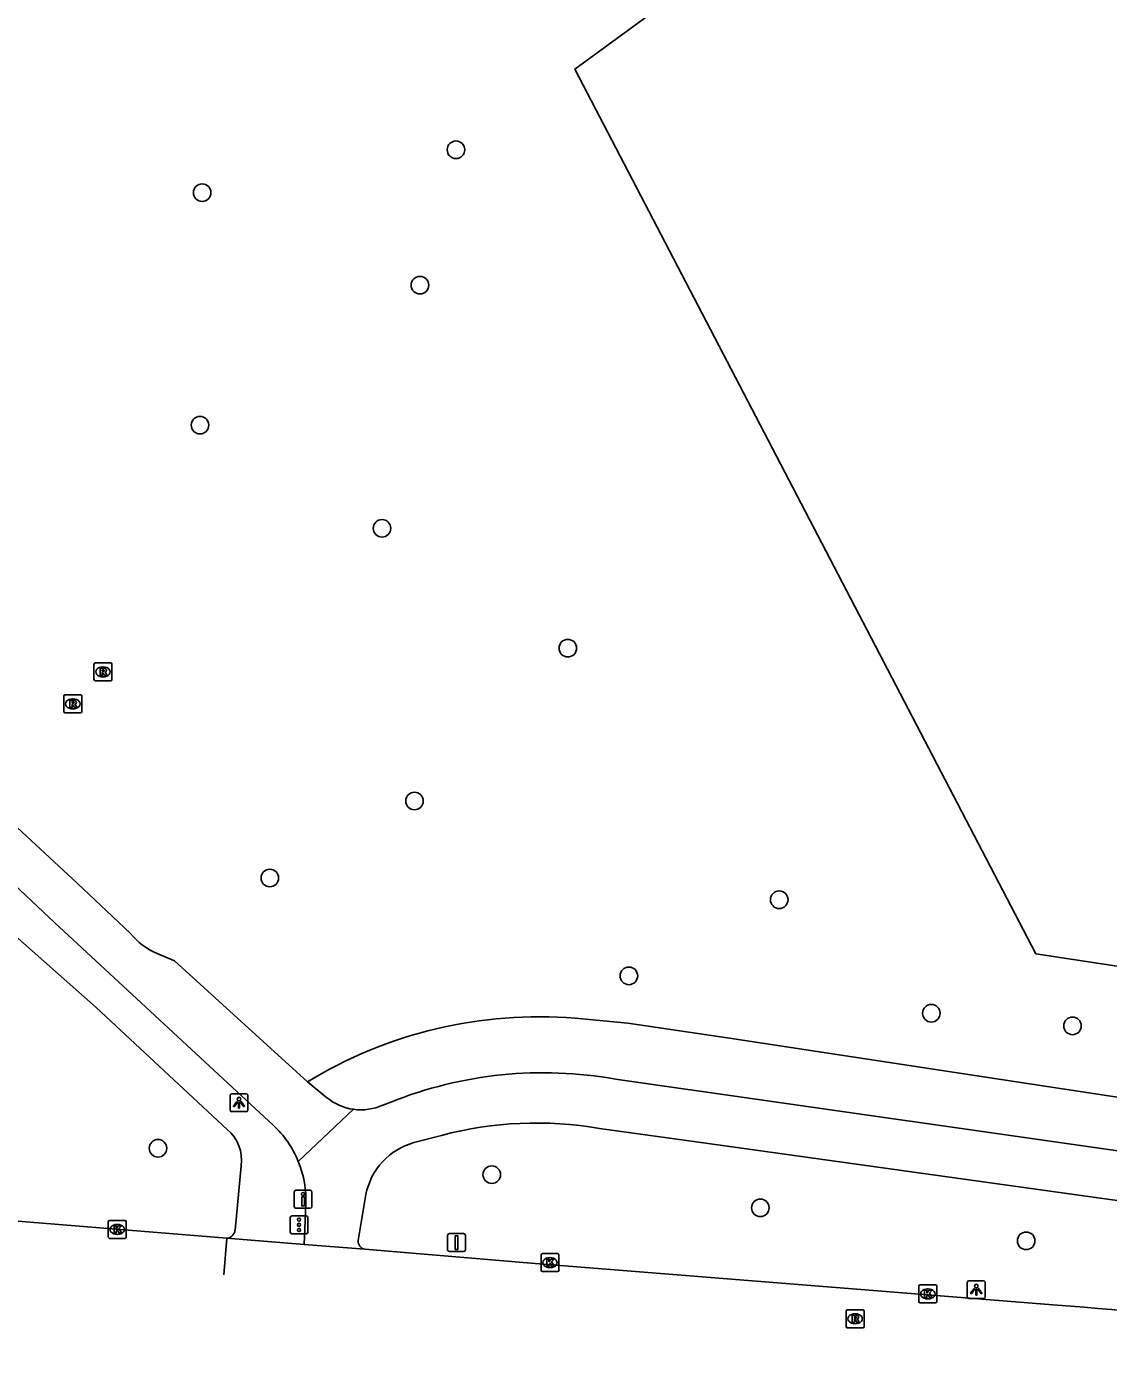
# Model space of a CAD drawing. Extents: x 162722 to 165099, y 384721 to 386283.
# Drawn here: x 162985.2 to 163045.4, y 385407.3 to 385481.8 of the extents above; entities that cross this region are included whole.
import ezdxf

# ---------------------------------------------------------------- set-up
doc = ezdxf.new("R2010")
doc.units = 0
for name, color, linetype in [('IMGEO_Boom', 7, 'Continuous'), ('IMGEO_Drukknoppaal', 7, 'Continuous'), ('IMGEO_Fietspad_gesloten', 7, 'Continuous'), ('IMGEO_Groenvoorziening', 7, 'Continuous'), ('IMGEO_Kolk', 7, 'Continuous'), ('IMGEO_Lichtpunt', 7, 'Continuous'), ('IMGEO_Rijbaan_lokaal_gesloten', 7, 'Continuous'), ('IMGEO_Rioolput', 7, 'Continuous'), ('IMGEO_Verkeersbordpaal', 7, 'Continuous'), ('IMGEO_Verkeersregelinstallatiepaal', 7, 'Continuous'), ('IMGEO_Voetpad_open', 7, 'Continuous')]:
    doc.layers.add(name, color=color, linetype=linetype)

msp = doc.modelspace()

# ---------------------------------------------------------------- linework, layer by layer
at = {"layer": 'IMGEO_Boom'}
for centre in [(163009.087, 385474.936), (162994.964, 385472.549), (163007.082, 385467.404), (162994.846, 385459.618), (163004.973, 385453.881), (163015.311, 385447.21), (163006.78, 385438.713), (162998.728, 385434.428), (163027.076, 385433.218), (163018.711, 385428.983), (163035.539, 385426.905), (163043.397, 385426.201), (162992.505, 385419.394), (163011.081, 385417.925), (163026.024, 385416.078), (163040.817, 385414.244)]:
    msp.add_circle(centre, 0.489, dxfattribs=at)
at = {"layer": 'IMGEO_Drukknoppaal'}
for p, q in [((163000.085, 385416.158), (163000.085, 385416.958)), ((163000.085, 385416.958), (163000.085, 385416.158)), ((163000.185, 385417.058), (163000.975, 385417.058)), ((163000.975, 385417.058), (163000.185, 385417.058)), ((163001.075, 385416.958), (163001.075, 385416.158)), ((163001.075, 385416.158), (163001.075, 385416.958)), ((163000.975, 385416.058), (163000.185, 385416.058)), ((163000.185, 385416.058), (163000.975, 385416.058))]:
    msp.add_line(p, q, dxfattribs=at)
msp.add_lwpolyline([(163000.655, 385416.683), (163000.655, 385416.183), (163000.505, 385416.183), (163000.505, 385416.683), (163000.655, 385416.683)], dxfattribs=at)
msp.add_circle((163000.58, 385416.848), 0.085, dxfattribs=at)
for centre, start, end in [((163000.185, 385416.958), 90, 180), ((163000.185, 385416.958), 90, 180), ((163000.975, 385416.958), 0, 90), ((163000.975, 385416.958), 360, 90), ((163000.185, 385416.158), 180, 270), ((163000.185, 385416.158), 180, 270), ((163000.975, 385416.158), 270, 0), ((163000.975, 385416.158), 270, 0)]:
    msp.add_arc(centre, 0.1, start, end, dxfattribs=at)
at = {"layer": 'IMGEO_Fietspad_gesloten'}
for points in [[(162856.609, 385480.941), (162895.022, 385469.657), (162943.912, 385455.103), (162949.807, 385453.311), (162960.365, 385449.287), (162970.521, 385444.336), (162974.804, 385441.515), (162983.85, 385434.676), (162986.768, 385431.927), (162998.921, 385420.681)], [(162990.966, 385431.35), (162988.011, 385434.135), (162983.904, 385437.947), (162975.401, 385444.366), (162971.866, 385446.702), (162961.564, 385451.718), (162952.253, 385455.261)], [(163000.82, 385423.082), (162993.419, 385429.824), (162992.465, 385430.228)], [(163001.885, 385422.226), (163000.82, 385423.082)], [(163095.179, 385412.164), (163058.54, 385417.454), (163026.168, 385422.069), (163017.969, 385423.237)], [(163005.459, 385421.961), (163005.011, 385421.792)], [(163003.386, 385421.56), (163000.315, 385418.661)], [(163008.288, 385420.11), (163006.745, 385419.709)], [(163109.638, 385407.325), (163058.121, 385414.782), (163022.454, 385419.756), (163017.074, 385420.501)], [(163004.075, 385416.822), (163003.648, 385414.26)], [(163000.732, 385416.243), (163000.639, 385414.049)]]:
    msp.add_lwpolyline(points, dxfattribs=at)
for centre, radius, start, end in [((162993.971, 385433.802), 3.878, 219.2154, 247.15496), ((163013.942, 385400.758), 22.837, 79.84258, 111.80529), ((163003.793, 385424.502), 2.97, 230.02403, 262.12185), ((163003.793, 385424.514), 2.982, 262.14702, 294.10331), ((162995.038, 385416.51), 5.698, 22.17358, 47.04546), ((163013.577, 385400.164), 20.636, 80.24445, 104.85181), ((163007.745, 385416.106), 3.739, 105.51216, 168.96035), ((162995.034, 385416.505), 5.704, 357.36469, 22.20488), ((163004.081, 385414.212), 0.436, 173.67198, 261.69607)]:
    msp.add_arc(centre, radius, start, end, dxfattribs=at)
at = {"layer": 'IMGEO_Groenvoorziening'}
msp.add_lwpolyline([(163085.887, 385447.091), (163085.872, 385446.874), (163060.661, 385427.284), (163041.362, 385430.205), (163015.707, 385479.424), (163043.877, 385500), (163046.824, 385502.152), (163048.49, 385500), (163086.158, 385451.027)], dxfattribs=at)
at = {"layer": 'IMGEO_Kolk'}
for p, q in [((162989.739, 385414.456), (162989.739, 385415.308)), ((162989.814, 385415.382), (162990.666, 385415.382)), ((162990.227, 385415.162), (162990.252, 385415.162)), ((162990.74, 385415.308), (162990.74, 385414.456)), ((162990.666, 385414.382), (162989.814, 385414.382)), ((162990.25, 385414.602), (162990.225, 385414.602)), ((163013.82, 385412.607), (163013.82, 385413.459)), ((163013.895, 385413.533), (163014.747, 385413.533)), ((163014.821, 385413.459), (163014.821, 385412.607)), ((163014.331, 385412.753), (163014.306, 385412.753)), ((163014.308, 385413.313), (163014.333, 385413.313)), ((163014.747, 385412.533), (163013.895, 385412.533)), ((163034.848, 385410.866), (163034.848, 385411.718)), ((163034.923, 385411.792), (163035.775, 385411.792)), ((163035.336, 385411.572), (163035.361, 385411.572)), ((163035.849, 385411.718), (163035.849, 385410.866)), ((163035.775, 385410.792), (163034.923, 385410.792)), ((163035.359, 385411.012), (163035.334, 385411.012))]:
    msp.add_line(p, q, dxfattribs=at)
for points in [[(162989.739, 385414.456), (162989.739, 385415.308)], [(162989.814, 385415.382), (162990.666, 385415.382)], [(162990.06, 385415.082), (162990.183, 385415.082), (162990.183, 385414.931), (162990.313, 385415.082), (162990.477, 385415.082), (162990.331, 385414.931), (162990.484, 385414.682), (162990.332, 385414.682), (162990.247, 385414.846), (162990.183, 385414.779), (162990.183, 385414.682), (162990.06, 385414.682), (162990.06, 385415.082)], [(162990.74, 385415.308), (162990.74, 385414.456)], [(162990.666, 385414.382), (162989.814, 385414.382)], [(163013.82, 385412.607), (163013.82, 385413.459)], [(163013.895, 385413.533), (163014.747, 385413.533)], [(163014.821, 385413.459), (163014.821, 385412.607)], [(163014.141, 385413.233), (163014.264, 385413.233), (163014.264, 385413.082), (163014.394, 385413.233), (163014.558, 385413.233), (163014.412, 385413.082), (163014.565, 385412.833), (163014.413, 385412.833), (163014.328, 385412.997), (163014.264, 385412.93), (163014.264, 385412.833), (163014.141, 385412.833), (163014.141, 385413.233)], [(163014.747, 385412.533), (163013.895, 385412.533)], [(163034.848, 385410.866), (163034.848, 385411.718)], [(163034.923, 385411.792), (163035.775, 385411.792)], [(163035.169, 385411.492), (163035.292, 385411.492), (163035.292, 385411.341), (163035.422, 385411.492), (163035.586, 385411.492), (163035.44, 385411.341), (163035.593, 385411.092), (163035.441, 385411.092), (163035.356, 385411.256), (163035.292, 385411.189), (163035.292, 385411.092), (163035.169, 385411.092), (163035.169, 385411.492)], [(163035.849, 385411.718), (163035.849, 385410.866)], [(163035.775, 385410.792), (163034.923, 385410.792)]]:
    msp.add_lwpolyline(points, dxfattribs=at)
for centre, start, end in [((162989.816, 385415.306), 91.55205, 178.44795), ((162989.816, 385415.306), 91.55205, 178.44795), ((162990.664, 385415.306), 1.55205, 88.44795), ((162990.664, 385415.306), 1.55205, 88.44795), ((162989.816, 385414.458), 181.55205, 268.44795), ((162989.816, 385414.458), 181.55205, 268.44795), ((162990.664, 385414.458), 271.55205, 358.44795), ((162990.664, 385414.458), 271.55205, 358.44795), ((163013.897, 385413.457), 91.55205, 178.44795), ((163013.897, 385413.457), 91.55205, 178.44795), ((163014.745, 385413.457), 1.55205, 88.44795), ((163014.745, 385413.457), 1.55205, 88.44795), ((163013.897, 385412.609), 181.55205, 268.44795), ((163013.897, 385412.609), 181.55205, 268.44795), ((163014.745, 385412.609), 271.55205, 358.44795), ((163014.745, 385412.609), 271.55205, 358.44795), ((163034.925, 385411.716), 91.55205, 178.44795), ((163034.925, 385411.716), 91.55205, 178.44795), ((163035.773, 385411.716), 1.55205, 88.44795), ((163035.773, 385411.716), 1.55205, 88.44795), ((163034.925, 385410.868), 181.55205, 268.44795), ((163034.925, 385410.868), 181.55205, 268.44795), ((163035.773, 385410.868), 271.55205, 358.44795), ((163035.773, 385410.868), 271.55205, 358.44795)]:
    msp.add_arc(centre, 0.0765, start, end, dxfattribs=at)
for centre, major_axis, ratio, start_param, end_param in [((162990.226, 385414.882), (-0.387, 0.002), 0.722429, 4.712389, 7.853982), ((162990.251, 385414.882), (-0.39, 0.002), 0.717154, 1.570796, 4.712389), ((163014.307, 385413.033), (-0.387, 0.002), 0.722429, 4.712389, 7.853982), ((163014.332, 385413.033), (-0.39, 0.002), 0.717154, 1.570796, 4.712389), ((163035.335, 385411.292), (-0.387, 0.002), 0.722429, 4.712389, 7.853982), ((163035.36, 385411.292), (-0.39, 0.002), 0.717154, 1.570796, 4.712389)]:
    msp.add_ellipse(centre, major_axis=major_axis, ratio=ratio, start_param=start_param, end_param=end_param, dxfattribs=at)
at = {"layer": 'IMGEO_Lichtpunt'}
for p, q in [((162997.418, 385422.426), (162996.61, 385422.426)), ((162997.418, 385422.426), (162996.61, 385422.426)), ((162996.516, 385422.331), (162996.516, 385421.524)), ((162996.516, 385422.331), (162996.516, 385421.524)), ((162997.512, 385421.524), (162997.512, 385422.331)), ((162997.512, 385421.524), (162997.512, 385422.331)), ((162996.61, 385421.43), (162997.418, 385421.43)), ((162996.61, 385421.43), (162997.418, 385421.43)), ((163037.542, 385411.93), (163037.542, 385411.123)), ((163037.542, 385411.93), (163037.542, 385411.123)), ((163038.444, 385412.025), (163037.636, 385412.025)), ((163038.444, 385412.025), (163037.636, 385412.025)), ((163038.538, 385411.123), (163038.538, 385411.93)), ((163038.538, 385411.123), (163038.538, 385411.93)), ((163037.636, 385411.029), (163038.444, 385411.029)), ((163037.636, 385411.029), (163038.444, 385411.029))]:
    msp.add_line(p, q, dxfattribs=at)
for points in [[(162996.89, 385421.995), (162996.929, 385421.967), (162996.741, 385421.705), (162996.703, 385421.732), (162996.89, 385421.995)], [(162996.992, 385421.947), (162997.039, 385421.947), (162997.039, 385421.625), (162996.992, 385421.625), (162996.992, 385421.947)], [(162997.102, 385421.967), (162997.14, 385421.994), (162997.327, 385421.732), (162997.288, 385421.704), (162997.102, 385421.967)], [(163037.916, 385411.594), (163037.955, 385411.566), (163037.767, 385411.304), (163037.729, 385411.331), (163037.916, 385411.594)], [(163038.018, 385411.546), (163038.065, 385411.546), (163038.065, 385411.224), (163038.018, 385411.224), (163038.018, 385411.546)], [(163038.128, 385411.566), (163038.166, 385411.593), (163038.353, 385411.331), (163038.314, 385411.303), (163038.128, 385411.566)]]:
    msp.add_lwpolyline(points, dxfattribs=at)
for centre in [(162997.015, 385422.129), (163038.041, 385411.728)]:
    msp.add_circle(centre, 0.0994, dxfattribs=at)
for centre, start, end in [((162996.61, 385422.331), 90, 180), ((162996.61, 385422.331), 90, 180), ((162997.418, 385422.331), 0, 90), ((162997.418, 385422.331), 0, 90), ((162996.61, 385421.524), 180, 270), ((162996.61, 385421.524), 180, 270), ((162997.418, 385421.524), 270, 0), ((162997.418, 385421.524), 270, 360), ((163037.636, 385411.93), 90, 180), ((163037.636, 385411.93), 90, 180), ((163038.444, 385411.93), 0, 90), ((163038.444, 385411.93), 0, 90), ((163037.636, 385411.123), 180, 270), ((163037.636, 385411.123), 180, 270), ((163038.444, 385411.123), 270, 0), ((163038.444, 385411.123), 270, 360)]:
    msp.add_arc(centre, 0.0946, start, end, dxfattribs=at)
at = {"layer": 'IMGEO_Rijbaan_lokaal_gesloten'}
for points in [[(162996.33, 385414.384), (162979.671, 385415.746), (162965.814, 385416.766), (162942.335, 385417.984), (162917.826, 385418.627)], [(162996.163, 385412.347), (162996.163, 385412.347), (162996.33, 385414.384)], [(163000.639, 385414.049), (162996.33, 385414.384)], [(163004.018, 385413.781), (163000.639, 385414.049)], [(163042.535, 385410.67), (163013.498, 385412.976), (163004.018, 385413.781)]]:
    msp.add_lwpolyline(points, dxfattribs=at)
msp.add_arc((162991.359, 384769.082), 643.626, 83.267863, 85.439495, dxfattribs=at)
at = {"layer": 'IMGEO_Rioolput'}
for p, q in [((162988.945, 385445.468), (162988.945, 385446.32)), ((162989.02, 385446.394), (162989.872, 385446.394)), ((162989.433, 385446.174), (162989.458, 385446.174)), ((162989.946, 385446.32), (162989.946, 385445.468)), ((162989.456, 385445.614), (162989.431, 385445.614)), ((162989.872, 385445.394), (162989.02, 385445.394)), ((162987.267, 385443.688), (162987.267, 385444.54)), ((162987.342, 385444.614), (162988.194, 385444.614)), ((162987.755, 385444.394), (162987.78, 385444.394)), ((162988.268, 385444.54), (162988.268, 385443.688)), ((162988.194, 385443.614), (162987.342, 385443.614)), ((162987.778, 385443.834), (162987.753, 385443.834)), ((163030.797, 385409.484), (163030.797, 385410.336)), ((163030.872, 385410.41), (163031.724, 385410.41)), ((163031.285, 385410.19), (163031.31, 385410.19)), ((163031.798, 385410.336), (163031.798, 385409.484)), ((163031.724, 385409.41), (163030.872, 385409.41)), ((163031.308, 385409.63), (163031.283, 385409.63))]:
    msp.add_line(p, q, dxfattribs=at)
for points in [[(162988.945, 385445.468), (162988.945, 385446.32)], [(162989.02, 385446.394), (162989.872, 385446.394)], [(162989.946, 385446.32), (162989.946, 385445.468)], [(162989.534, 385446.092), (162989.282, 385446.094), (162989.282, 385445.694)], [(162989.282, 385445.694), (162989.406, 385445.694), (162989.406, 385445.856), (162989.417, 385445.856)], [(162989.46, 385446.013), (162989.406, 385446.013), (162989.406, 385445.932)], [(162989.406, 385445.932), (162989.458, 385445.932)], [(162989.464, 385445.827), (162989.535, 385445.694), (162989.675, 385445.694), (162989.61, 385445.82)], [(162989.872, 385445.394), (162989.02, 385445.394)], [(162987.267, 385443.688), (162987.267, 385444.54)], [(162987.342, 385444.614), (162988.194, 385444.614)], [(162987.856, 385444.312), (162987.604, 385444.314), (162987.604, 385443.914)], [(162987.604, 385443.914), (162987.728, 385443.914), (162987.728, 385444.076), (162987.739, 385444.076)], [(162987.782, 385444.233), (162987.728, 385444.233), (162987.728, 385444.152)], [(162987.728, 385444.152), (162987.78, 385444.152)], [(162987.786, 385444.047), (162987.857, 385443.914), (162987.997, 385443.914), (162987.932, 385444.04)], [(162988.268, 385444.54), (162988.268, 385443.688)], [(162988.194, 385443.614), (162987.342, 385443.614)], [(163030.797, 385409.484), (163030.797, 385410.336)], [(163030.872, 385410.41), (163031.724, 385410.41)], [(163031.386, 385410.108), (163031.134, 385410.11), (163031.134, 385409.71)], [(163031.134, 385409.71), (163031.258, 385409.71), (163031.258, 385409.872), (163031.269, 385409.872)], [(163031.312, 385410.029), (163031.258, 385410.029), (163031.258, 385409.948)], [(163031.258, 385409.948), (163031.31, 385409.948)], [(163031.316, 385409.843), (163031.387, 385409.71), (163031.527, 385409.71), (163031.462, 385409.836)], [(163031.798, 385410.336), (163031.798, 385409.484)], [(163031.724, 385409.41), (163030.872, 385409.41)]]:
    msp.add_lwpolyline(points, dxfattribs=at)
for centre, radius, start, end in [((162989.022, 385446.318), 0.0765, 91.55205, 178.44795), ((162989.022, 385446.318), 0.0765, 91.55205, 178.44795), ((162989.87, 385446.318), 0.0765, 1.55205, 88.44795), ((162989.87, 385446.318), 0.0765, 1.55205, 88.44795), ((162989.022, 385445.47), 0.0765, 181.55205, 268.44795), ((162989.022, 385445.47), 0.0765, 181.55205, 268.44795), ((162989.416, 385445.803), 0.0533, 26.02933, 88.69889), ((162989.442, 385446.121), 0.19, 274.7715, 282.96867), ((162989.466, 385445.917), 0.0964, 77.00612, 93.18647), ((162989.48, 385445.974), 0.0378, 276.66336, 79.67722), ((162989.533, 385445.982), 0.109, 350.36119, 89.41601), ((162989.531, 385445.982), 0.112, 277.58423, 350.98172), ((162989.515, 385445.767), 0.108, 29.51342, 73.79051), ((162989.87, 385445.47), 0.0765, 271.55205, 358.44795), ((162989.87, 385445.47), 0.0765, 271.55205, 358.44795), ((162987.344, 385444.538), 0.0765, 91.55205, 178.44795), ((162987.344, 385444.538), 0.0765, 91.55205, 178.44795), ((162987.738, 385444.023), 0.0533, 26.02933, 88.69889), ((162987.764, 385444.341), 0.19, 274.7715, 282.96867), ((162987.788, 385444.137), 0.0964, 77.00612, 93.18647), ((162987.802, 385444.194), 0.0378, 276.66336, 79.67722), ((162987.855, 385444.202), 0.109, 350.36119, 89.41601), ((162987.853, 385444.202), 0.112, 277.58423, 350.98172), ((162987.837, 385443.987), 0.108, 29.51342, 73.79051), ((162988.192, 385444.538), 0.0765, 1.55205, 88.44795), ((162988.192, 385444.538), 0.0765, 1.55205, 88.44795), ((162987.344, 385443.69), 0.0765, 181.55205, 268.44795), ((162987.344, 385443.69), 0.0765, 181.55205, 268.44795), ((162988.192, 385443.69), 0.0765, 271.55205, 358.44795), ((162988.192, 385443.69), 0.0765, 271.55205, 358.44795), ((163030.874, 385410.334), 0.0765, 91.55205, 178.44795), ((163030.874, 385410.334), 0.0765, 91.55205, 178.44795), ((163031.268, 385409.819), 0.0533, 26.02933, 88.69889), ((163031.294, 385410.137), 0.19, 274.7715, 282.96867), ((163031.318, 385409.933), 0.0964, 77.00612, 93.18647), ((163031.332, 385409.99), 0.0378, 276.66336, 79.67722), ((163031.385, 385409.998), 0.109, 350.36119, 89.41601), ((163031.383, 385409.998), 0.112, 277.58423, 350.98172), ((163031.367, 385409.783), 0.108, 29.51342, 73.79051), ((163031.722, 385410.334), 0.0765, 1.55205, 88.44795), ((163031.722, 385410.334), 0.0765, 1.55205, 88.44795), ((163030.874, 385409.486), 0.0765, 181.55205, 268.44795), ((163030.874, 385409.486), 0.0765, 181.55205, 268.44795), ((163031.722, 385409.486), 0.0765, 271.55205, 358.44795), ((163031.722, 385409.486), 0.0765, 271.55205, 358.44795)]:
    msp.add_arc(centre, radius, start, end, dxfattribs=at)
for centre, major_axis, ratio, start_param, end_param in [((162989.432, 385445.894), (-0.387, 0.002), 0.722429, 4.712389, 7.853982), ((162989.457, 385445.894), (-0.39, 0.002), 0.717154, 1.570796, 4.712389), ((162987.754, 385444.114), (-0.387, 0.002), 0.722429, 4.712389, 7.853982), ((162987.779, 385444.114), (-0.39, 0.002), 0.717154, 1.570796, 4.712389), ((163031.284, 385409.91), (-0.387, 0.002), 0.722429, 4.712389, 7.853982), ((163031.309, 385409.91), (-0.39, 0.002), 0.717154, 1.570796, 4.712389)]:
    msp.add_ellipse(centre, major_axis=major_axis, ratio=ratio, start_param=start_param, end_param=end_param, dxfattribs=at)
at = {"layer": 'IMGEO_Verkeersbordpaal'}
for p, q in [((163008.626, 385413.746), (163008.626, 385414.546)), ((163008.626, 385414.546), (163008.626, 385413.746)), ((163008.726, 385414.646), (163009.516, 385414.646)), ((163009.516, 385414.646), (163008.726, 385414.646)), ((163009.616, 385414.546), (163009.616, 385413.746)), ((163009.616, 385413.746), (163009.616, 385414.546)), ((163009.516, 385413.646), (163008.726, 385413.646)), ((163008.726, 385413.646), (163009.516, 385413.646))]:
    msp.add_line(p, q, dxfattribs=at)
msp.add_lwpolyline([(163009.046, 385414.521), (163009.196, 385414.521), (163009.196, 385413.771), (163009.046, 385413.771), (163009.046, 385414.521)], dxfattribs=at)
for centre, start, end in [((163008.726, 385414.546), 90, 180), ((163008.726, 385414.546), 90, 180), ((163009.516, 385414.546), 0, 90), ((163009.516, 385414.546), 360, 90), ((163008.726, 385413.746), 180, 270), ((163008.726, 385413.746), 180, 270), ((163009.516, 385413.746), 270, 0), ((163009.516, 385413.746), 270, 0)]:
    msp.add_arc(centre, 0.1, start, end, dxfattribs=at)
at = {"layer": 'IMGEO_Verkeersregelinstallatiepaal'}
for p, q in [((162999.961, 385415.634), (163000.751, 385415.634)), ((163000.751, 385415.634), (162999.961, 385415.634)), ((162999.861, 385414.734), (162999.861, 385415.534)), ((162999.861, 385415.534), (162999.861, 385414.734)), ((163000.851, 385415.534), (163000.851, 385414.734)), ((163000.851, 385414.734), (163000.851, 385415.534)), ((163000.751, 385414.634), (162999.961, 385414.634)), ((162999.961, 385414.634), (163000.751, 385414.634))]:
    msp.add_line(p, q, dxfattribs=at)
for centre in [(163000.356, 385415.424), (163000.356, 385415.134), (163000.356, 385414.844)]:
    msp.add_circle(centre, 0.085, dxfattribs=at)
for centre, start, end in [((162999.961, 385415.534), 90, 180), ((162999.961, 385415.534), 90, 180), ((163000.751, 385415.534), 0, 90), ((163000.751, 385415.534), 360, 90), ((162999.961, 385414.734), 180, 270), ((162999.961, 385414.734), 180, 270), ((163000.751, 385414.734), 270, 0), ((163000.751, 385414.734), 270, 0)]:
    msp.add_arc(centre, 0.1, start, end, dxfattribs=at)
at = {"layer": 'IMGEO_Voetpad_open'}
for points in [[(162996.353, 385420.445), (162989.06, 385427.226), (162983.225, 385432.386)], [(163015.718, 385426.626), (163018.644, 385426.352), (163024.306, 385425.516), (163056.246, 385420.663)], [(162996.792, 385414.834), (162997.141, 385418.425)]]:
    msp.add_lwpolyline(points, dxfattribs=at)
for centre, radius, start, end in [((163013.708, 385401.992), 24.716, 85.33453, 121.42758), ((162994.9, 385418.715), 2.26, 352.63889, 49.98253), ((162996.284, 385414.893), 0.511, 275.13003, 353.36227)]:
    msp.add_arc(centre, radius, start, end, dxfattribs=at)

doc.saveas('drawing.dxf')
